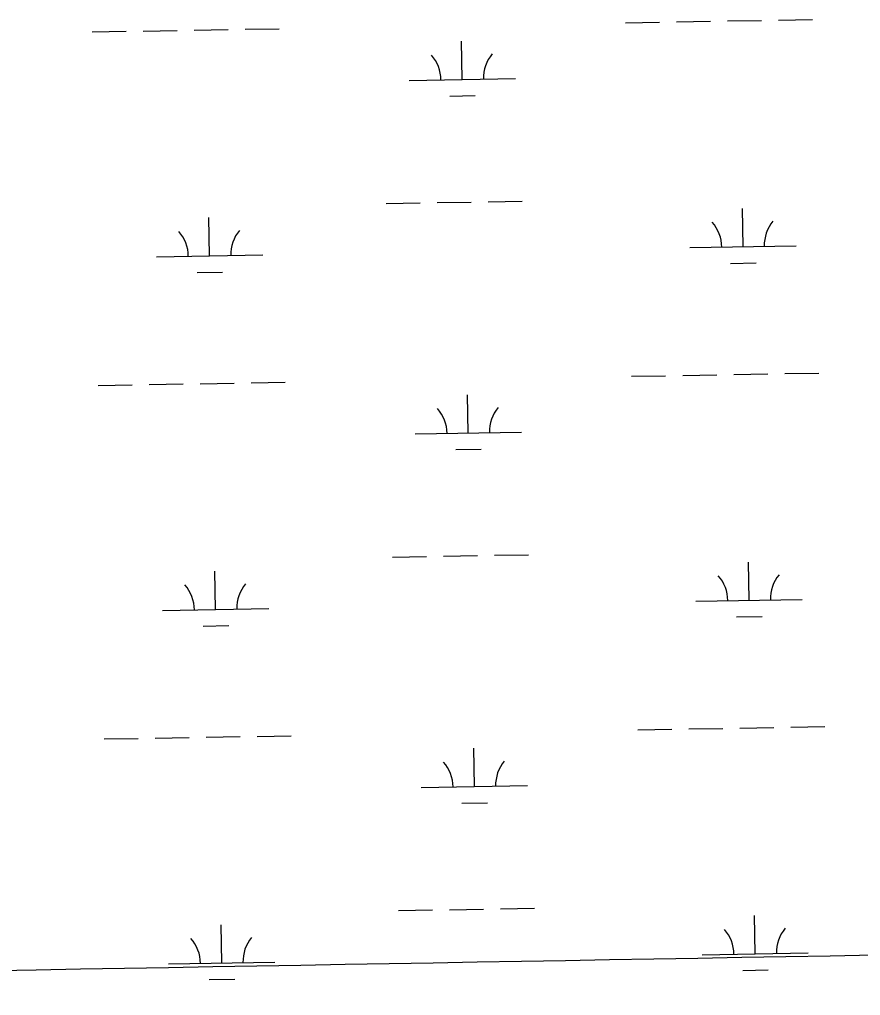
# Model space of a CAD drawing. Extents: x 3887375 to 3925618, y 296674 to 322633.
# Drawn here: x 3908954 to 3909745, y 308438 to 309356 of the extents above; entities that cross this region are included whole.
import ezdxf

# ---------------------------------------------------------------- set-up
doc = ezdxf.new("R2010")
doc.units = 0
doc.layers.add('V-GRID-MAJR', color=7, linetype='Continuous')
doc.layers.add('V-WETL-SWMP', color=7, linetype='Continuous')

msp = doc.modelspace()

# ---------------------------------------------------------------- linework, layer by layer
at = {"layer": 'V-GRID-MAJR'}
msp.add_spline([(3891546.068, 308165.905), (3896856.111, 308255.118), (3902166.142, 308345.103), (3907476.16, 308435.86100000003), (3912786.164, 308527.391), (3918096.1550000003, 308619.693), (3923406.132, 308712.768), (3923406.133, 308712.768)], degree=3, dxfattribs=at)
at = {"layer": 'V-WETL-SWMP'}
for p, q in [((3909667.9088100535, 309355.55627603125), (3909699.9040971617, 309356.1054598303)), ((3909118.0817993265, 309346.11875838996), (3909150.0770864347, 309346.667942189)), ((3909166.0747299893, 309346.9425340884), (3909198.0700170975, 309347.4917178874)), ((3909523.930018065, 309353.084948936), (3909555.9253051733, 309353.634132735)), ((3909571.922948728, 309353.90872463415), (3909603.918235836, 309354.45790843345)), ((3909619.9158793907, 309354.7325003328), (3909651.9111664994, 309355.2816841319)), ((3909022.095938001, 309344.4712069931), (3909054.091225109, 309345.0203907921)), ((3909070.0888686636, 309345.2949826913), (3909102.0841557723, 309345.84416649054)), ((3909370.2316199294, 309299.6973151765), (3909369.613788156, 309335.69201317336)), ((3909320.238983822, 309298.83921549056), (3909420.2242560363, 309300.5554148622)), ((3909358.4982139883, 309284.0626438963), (3909382.4946793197, 309284.47453174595)), ((3909298.815474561, 309183.02248811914), (3909330.81076167, 309183.57167191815)), ((3909346.808405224, 309183.84626381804), (3909378.8036923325, 309184.3954476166)), ((3909394.8013358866, 309184.67003951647), (3909426.796622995, 309185.219223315)), ((3909634.406990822, 309142.3459168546), (3909633.7891590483, 309178.340614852)), ((3909132.572910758, 309133.73217491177), (3909131.9550789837, 309169.72687290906)), ((3909584.414354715, 309141.4878171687), (3909684.399626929, 309143.2040165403)), ((3909082.580274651, 309132.87407522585), (3909182.5655468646, 309134.5902745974)), ((3909622.673584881, 309126.7112455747), (3909646.670050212, 309127.12313342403)), ((3909120.839504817, 309118.09750363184), (3909144.835970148, 309118.5093914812)), ((3909529.639384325, 309020.45894459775), (3909561.6346714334, 309021.00812839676)), ((3909577.6323149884, 309021.2827202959), (3909609.6276020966, 309021.8319040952)), ((3909625.6252456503, 309022.10649599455), (3909657.620532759, 309022.6556797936)), ((3909673.6181763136, 309022.930271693), (3909705.613463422, 309023.47945549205)), ((3909027.8053042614, 309011.84520265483), (3909059.8005913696, 309012.39438645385)), ((3909075.7982349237, 309012.66897835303), (3909107.7935220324, 309013.2181621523)), ((3909123.7911655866, 309013.4927540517), (3909155.786452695, 309014.0419378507)), ((3909171.78409625, 309014.3165297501), (3909203.779383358, 309014.86571354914)), ((3909375.940986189, 308967.0713108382), (3909375.323154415, 309003.0660088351)), ((3909325.9483500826, 308966.2132111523), (3909425.9336222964, 308967.9294105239)), ((3909364.207580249, 308951.43663955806), (3909388.20404558, 308951.8485274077)), ((3909304.5248408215, 308850.3964837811), (3909336.5201279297, 308850.9456675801)), ((3909352.517771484, 308851.22025948), (3909384.5130585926, 308851.76944327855)), ((3909400.5107021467, 308852.04403517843), (3909432.505989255, 308852.593218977)), ((3909640.116357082, 308809.7199125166), (3909639.4985253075, 308845.71461051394)), ((3909138.282277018, 308801.10617057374), (3909137.664445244, 308837.100868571)), ((3909590.123720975, 308808.86181283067), (3909690.108993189, 308810.5780122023)), ((3909088.2896409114, 308800.2480708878), (3909188.274913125, 308801.96427025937)), ((3909628.3829511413, 308794.08524123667), (3909652.3794164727, 308794.497129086)), ((3909126.548871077, 308785.4714992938), (3909150.545336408, 308785.88338714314)), ((3909535.348750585, 308687.8329402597), (3909567.3440376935, 308688.3821240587)), ((3909583.3416812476, 308688.6567159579), (3909615.3369683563, 308689.20589975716)), ((3909631.334611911, 308689.4804916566), (3909663.329899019, 308690.0296754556)), ((3909679.3275425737, 308690.30426735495), (3909711.322829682, 308690.853451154)), ((3909033.514670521, 308679.2191983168), (3909065.5099576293, 308679.7683821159)), ((3909081.507601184, 308680.042974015), (3909113.5028882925, 308680.59215781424)), ((3909129.5005318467, 308680.86674971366), (3909161.495818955, 308681.4159335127)), ((3909177.493462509, 308681.6905254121), (3909209.4887496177, 308682.2397092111)), ((3909381.6503524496, 308634.4453065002), (3909381.0325206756, 308670.44000449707)), ((3909331.6577163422, 308633.5872068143), (3909431.6429885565, 308635.3034061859)), ((3909369.9169465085, 308618.8106352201), (3909393.9134118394, 308619.22252306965)), ((3909406.220068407, 308519.4180308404), (3909438.215355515, 308519.96721463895)), ((3909310.234207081, 308517.7704794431), (3909342.2294941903, 308518.3196632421)), ((3909358.227137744, 308518.594255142), (3909390.2224248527, 308519.1434389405)), ((3909645.825723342, 308477.09390817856), (3909645.207891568, 308513.0886061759)), ((3909143.9916432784, 308468.4801662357), (3909143.373811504, 308504.47486423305)), ((3909595.833087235, 308476.23580849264), (3909695.818359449, 308477.95200786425)), ((3909093.9990071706, 308467.6220665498), (3909193.984279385, 308469.33826592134)), ((3909634.092317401, 308461.4592368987), (3909658.088782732, 308461.871124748)), ((3909132.258237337, 308452.8454949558), (3909156.254702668, 308453.2573828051))]:
    msp.add_line(p, q, dxfattribs=at)
for centre, radius, start, end in [((3909314.988671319, 309299.2239695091), 35.24628790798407, 0.2115380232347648, 41.7551963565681), ((3909425.458271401, 309301.12012735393), 35.24628790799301, 140.21153501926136, 181.7551933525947), ((3909579.164042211, 309141.87257118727), 35.24628790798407, 0.2115380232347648, 41.7551963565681), ((3909689.633642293, 309143.768729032), 35.24628790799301, 140.21153501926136, 181.7551933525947), ((3909077.329962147, 309133.25882924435), 35.24628790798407, 0.2115380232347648, 41.7551963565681), ((3909187.7995622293, 309135.15498708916), 35.24628790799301, 140.21153501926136, 181.7551933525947), ((3909320.6980375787, 308966.59796517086), 35.24628790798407, 0.2115380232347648, 41.7551963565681), ((3909431.167637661, 308968.49412301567), 35.24628790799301, 140.21153501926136, 181.7551933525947), ((3909584.8734084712, 308809.24656684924), 35.24628790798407, 0.2115380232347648, 41.7551963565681), ((3909695.3430085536, 308811.14272469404), 35.24628790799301, 140.21153501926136, 181.7551933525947), ((3909083.0393284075, 308800.6328249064), 35.24628790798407, 0.2115380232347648, 41.7551963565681), ((3909193.5089284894, 308802.52898275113), 35.24628790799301, 140.21153501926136, 181.7551933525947), ((3909436.877003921, 308635.86811867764), 35.24628790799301, 140.21153501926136, 181.7551933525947), ((3909326.4074038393, 308633.97196083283), 35.24628790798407, 0.2115380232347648, 41.7551963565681), ((3909199.2182947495, 308469.9029784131), 35.24628790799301, 140.21153501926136, 181.7551933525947), ((3909590.5827747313, 308476.6205625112), 35.24628790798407, 0.2115380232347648, 41.7551963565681), ((3909701.0523748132, 308478.516720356), 35.24628790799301, 140.21153501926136, 181.7551933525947), ((3909088.748694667, 308468.00682056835), 35.24628790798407, 0.2115380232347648, 41.7551963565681)]:
    msp.add_arc(centre, radius, start, end, dxfattribs=at)

doc.saveas('drawing.dxf')
